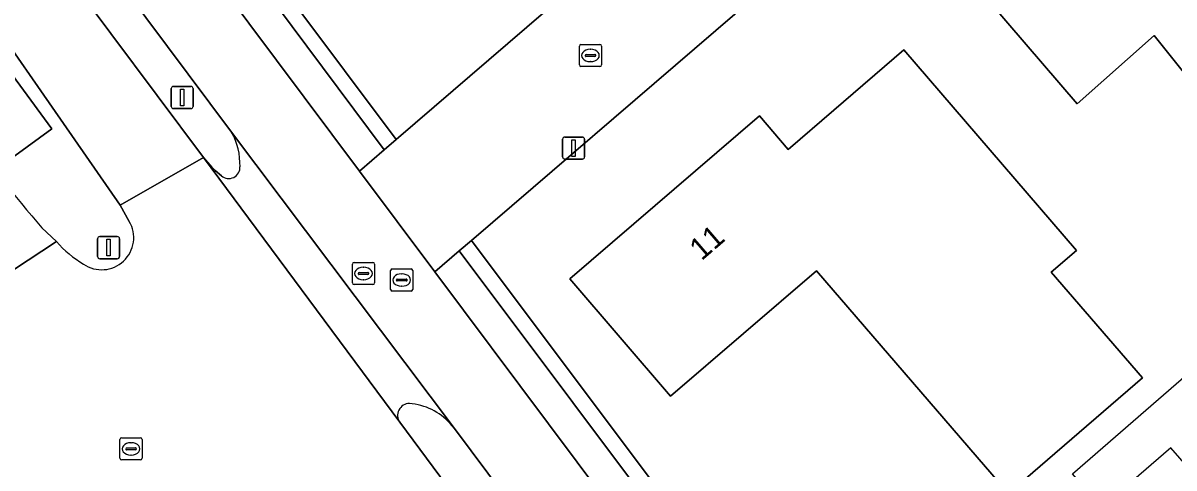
# Model space of a CAD drawing. Extents: x 155887 to 156869, y 383880 to 384678.
# Drawn here: x 156737.2 to 156789.2, y 384411.3 to 384431.4 of the extents above; entities that cross this region are included whole.
import ezdxf

# ---------------------------------------------------------------- set-up
doc = ezdxf.new("R2010")
doc.units = 0
for name, color, linetype in [('IMGEO_Berm_groen', 7, 'Continuous'), ('IMGEO_Erf', 7, 'Continuous'), ('IMGEO_Fietspad_gesloten', 7, 'Continuous'), ('IMGEO_Greppel_droge_sloot', 7, 'Continuous'), ('IMGEO_Groenvoorziening', 7, 'Continuous'), ('IMGEO_Haag', 7, 'Continuous'), ('IMGEO_Kolk', 7, 'Continuous'), ('IMGEO_Lichtmast', 7, 'Continuous'), ('IMGEO_Pand', 7, 'Continuous'), ('IMGEO_Pand_nummerreeks', 7, 'Continuous'), ('IMGEO_Pand_vergunning_verleend', 7, 'Continuous'), ('IMGEO_Rijbaan_lokaal_gesloten', 7, 'Continuous'), ('IMGEO_Rijbaan_lokaal_open', 7, 'Continuous'), ('IMGEO_Rioolput', 7, 'Continuous'), ('IMGEO_Verkeersbordpaal', 7, 'Continuous'), ('IMGEO_Voetpad_open', 7, 'Continuous')]:
    doc.layers.add(name, color=color, linetype=linetype)

msp = doc.modelspace()

# ---------------------------------------------------------------- linework, layer by layer
at = {"layer": 'IMGEO_Berm_groen'}
for points in [[(156742.005, 384422.465), (156741.588, 384423.195), (156733.004, 384435.579), (156710.63, 384465.758)], [(156738.053, 384422.176), (156738.72, 384421.546)]]:
    msp.add_lwpolyline(points, dxfattribs=at)
msp.add_lwpolyline([(156712.224, 384462.546), (156738.501, 384426.651), (156736.277, 384425.025), (156709.445, 384460.748)], close=True, dxfattribs=at)
for centre, radius, start, end in [((157095.798, 384724.775), 468.559, 219.52897, 220.22626), ((156740.752, 384421.729), 1.453, 235.6736, 30.4396), ((156742.491, 384424.812), 4.988, 220.894, 239.152)]:
    msp.add_arc(centre, radius, start, end, dxfattribs=at)
at = {"layer": 'IMGEO_Erf'}
for points in [[(156757.218, 384488.837), (156756.564, 384489.594), (156748.919, 384498.444), (156737.098, 384488.094), (156730.232, 384482.082), (156727.346, 384479.612), (156726.487, 384478.889), (156719.208, 384472.761), (156754.057, 384426.161), (156786.92, 384454.456)], [(156784.809, 384421.146), (156783.664, 384420.161), (156787.788, 384415.386), (156781.737, 384410.16), (156773.051, 384420.228), (156766.463, 384414.565), (156761.917, 384419.867), (156770.476, 384427.238), (156771.781, 384425.722), (156773.836, 384427.49), (156777.008, 384430.219)]]:
    msp.add_lwpolyline(points, close=True, dxfattribs=at)
for points in [[(156790.598, 384450.107), (156757.471, 384421.606), (156788.336, 384380.396)], [(156789.937, 384428.839), (156788.311, 384430.865), (156784.832, 384427.786), (156779.31, 384434.234), (156784.091, 384438.383), (156784.271, 384438.539), (156785.038, 384437.656), (156786.561, 384438.984), (156785.798, 384439.871), (156785.979, 384440.027), (156788.74, 384442.402), (156789.745, 384441.258)]]:
    msp.add_lwpolyline(points, dxfattribs=at)
at = {"layer": 'IMGEO_Fietspad_gesloten'}
msp.add_lwpolyline([(156829.644, 384321.55), (156794.611, 384368.257), (156790.032, 384374.386), (156786.635, 384378.933), (156755.816, 384420.182), (156752.409, 384424.742), (156673.852, 384529.885), (156671.16, 384527.565), (156674.821, 384522.667), (156704.959, 384482.356), (156711.065, 384474.144), (156711.211, 384473.888), (156716.533, 384466.816), (156746.629, 384426.496), (156756.695, 384413.1), (156780.368, 384381.357), (156791.786, 384366.121), (156791.933, 384365.945), (156822.101, 384325.753), (156823.908, 384323.325), (156828.151, 384317.576), (156829.644, 384321.55)], dxfattribs=at)
at = {"layer": 'IMGEO_Greppel_droge_sloot'}
msp.add_lwpolyline([(156736.277, 384425.025), (156738.501, 384426.651), (156712.224, 384462.546), (156709.445, 384460.748)], close=True, dxfattribs=at)
at = {"layer": 'IMGEO_Groenvoorziening'}
for points in [[(156719.208, 384472.761), (156715.918, 384477.072), (156713.908, 384479.785), (156713.47, 384479.412), (156715.479, 384476.731), (156718.735, 384472.363), (156753.516, 384425.695), (156754.057, 384426.161)], [(156756.913, 384421.126), (156787.778, 384379.916), (156788.336, 384380.396), (156757.471, 384421.606)]]:
    msp.add_lwpolyline(points, close=True, dxfattribs=at)
for points in [[(156713.934, 384467.441), (156745.358, 384425.354), (156745.736, 384424.918), (156745.891, 384424.766), (156746.166, 384424.529)], [(156746.629, 384426.496), (156716.533, 384466.816)], [(156754.225, 384413.374), (156756.645, 384410.13), (156779.251, 384379.831), (156779.839, 384379.052)], [(156756.695, 384413.1), (156756.51, 384413.323)], [(156780.488, 384381.175), (156780.368, 384381.357), (156756.695, 384413.1)]]:
    msp.add_lwpolyline(points, dxfattribs=at)
for centre, radius, start, end in [((156743.951, 384425.021), 3.057, 358.4367, 28.8384), ((156746.5, 384424.91), 0.507, 228.7439, 3.1258), ((156754.673, 384413.683), 0.544, 91.2445, 214.609), ((156754.426, 384411.403), 2.834, 42.6545, 85.2363)]:
    msp.add_arc(centre, radius, start, end, dxfattribs=at)
at = {"layer": 'IMGEO_Haag'}
for points in [[(156719.208, 384472.761), (156715.918, 384477.072), (156713.908, 384479.785), (156713.47, 384479.412), (156715.479, 384476.731), (156718.735, 384472.363), (156753.516, 384425.695), (156754.057, 384426.161)], [(156756.913, 384421.126), (156787.778, 384379.916), (156788.336, 384380.396), (156757.471, 384421.606)]]:
    msp.add_lwpolyline(points, close=True, dxfattribs=at)
for points in [[(156713.934, 384467.441), (156745.358, 384425.354), (156745.736, 384424.918), (156745.891, 384424.766), (156746.166, 384424.529)], [(156746.629, 384426.496), (156716.533, 384466.816)], [(156754.225, 384413.374), (156756.645, 384410.13), (156779.251, 384379.831), (156779.839, 384379.052)], [(156756.695, 384413.1), (156756.51, 384413.323)], [(156780.488, 384381.175), (156780.368, 384381.357), (156756.695, 384413.1)]]:
    msp.add_lwpolyline(points, dxfattribs=at)
for centre, radius, start, end in [((156743.951, 384425.021), 3.057, 358.4367, 28.8384), ((156746.5, 384424.91), 0.507, 228.7439, 3.1258), ((156754.673, 384413.683), 0.544, 91.2445, 214.609), ((156754.426, 384411.403), 2.834, 42.6545, 85.2363)]:
    msp.add_arc(centre, radius, start, end, dxfattribs=at)
at = {"layer": 'IMGEO_Kolk'}
for p, q in [((156762.341, 384429.542), (156762.341, 384430.394)), ((156762.416, 384430.468), (156763.268, 384430.468)), ((156762.643, 384430.011), (156763.041, 384430.011)), ((156762.829, 384430.248), (156762.854, 384430.248)), ((156763.342, 384430.394), (156763.342, 384429.542)), ((156763.268, 384429.468), (156762.416, 384429.468)), ((156762.6, 384429.962), (156762.6, 384429.974)), ((156763.038, 384429.925), (156762.64, 384429.925)), ((156762.852, 384429.688), (156762.827, 384429.688)), ((156763.084, 384429.974), (156763.084, 384429.962))]:
    msp.add_line(p, q, dxfattribs=at)
for points in [[(156762.341, 384429.542), (156762.341, 384430.394)], [(156762.416, 384430.468), (156763.268, 384430.468)], [(156763.342, 384430.394), (156763.342, 384429.542)], [(156763.268, 384429.468), (156762.416, 384429.468)]]:
    msp.add_lwpolyline(points, dxfattribs=at)
for centre, radius, start, end in [((156762.418, 384430.392), 0.0765, 91.552, 178.448), ((156762.418, 384430.392), 0.0765, 91.552, 178.448), ((156762.64, 384429.971), 0.0403, 85.8775, 175.7526), ((156763.045, 384429.973), 0.0386, 1.7309, 96.639), ((156763.266, 384430.392), 0.0765, 1.552, 88.448), ((156763.266, 384430.392), 0.0765, 1.552, 88.448), ((156762.418, 384429.544), 0.0765, 181.552, 268.448), ((156762.418, 384429.544), 0.0765, 181.552, 268.448), ((156762.637, 384429.961), 0.0366, 178.938, 274.7102), ((156763.041, 384429.968), 0.043, 264.8664, 352.4533), ((156763.266, 384429.544), 0.0765, 271.552, 358.448), ((156763.266, 384429.544), 0.0765, 271.552, 358.448)]:
    msp.add_arc(centre, radius, start, end, dxfattribs=at)
for centre, major_axis, ratio, start_param, end_param in [((156762.828, 384429.968), (-0.387, 0.002), 0.722429, 4.712389, 7.853982), ((156762.853, 384429.968), (-0.39, 0.002), 0.717154, 1.570796, 4.712389)]:
    msp.add_ellipse(centre, major_axis=major_axis, ratio=ratio, start_param=start_param, end_param=end_param, dxfattribs=at)
at = {"layer": 'IMGEO_Lichtmast'}
for p, q in [((156743.898, 384427.667), (156743.898, 384428.467)), ((156743.898, 384428.467), (156743.898, 384427.667)), ((156743.998, 384428.567), (156744.788, 384428.567)), ((156744.788, 384428.567), (156743.998, 384428.567)), ((156744.888, 384428.467), (156744.888, 384427.667)), ((156744.888, 384427.667), (156744.888, 384428.467)), ((156744.788, 384427.567), (156743.998, 384427.567)), ((156743.998, 384427.567), (156744.788, 384427.567)), ((156761.587, 384425.379), (156761.587, 384426.179)), ((156761.587, 384426.179), (156761.587, 384425.379)), ((156761.687, 384426.279), (156762.477, 384426.279)), ((156762.477, 384426.279), (156761.687, 384426.279)), ((156762.577, 384426.179), (156762.577, 384425.379)), ((156762.577, 384425.379), (156762.577, 384426.179)), ((156762.477, 384425.279), (156761.687, 384425.279)), ((156761.687, 384425.279), (156762.477, 384425.279))]:
    msp.add_line(p, q, dxfattribs=at)
for points in [[(156744.318, 384428.442), (156744.468, 384428.442), (156744.468, 384427.692), (156744.318, 384427.692), (156744.318, 384428.442)], [(156762.007, 384426.154), (156762.157, 384426.154), (156762.157, 384425.404), (156762.007, 384425.404), (156762.007, 384426.154)]]:
    msp.add_lwpolyline(points, dxfattribs=at)
for centre, start, end in [((156743.998, 384428.467), 90, 180), ((156743.998, 384428.467), 90, 180), ((156744.788, 384428.467), 0, 90), ((156744.788, 384428.467), 360, 90), ((156743.998, 384427.667), 180, 270), ((156743.998, 384427.667), 180, 270), ((156744.788, 384427.667), 270, 0), ((156744.788, 384427.667), 270, 0), ((156761.687, 384426.179), 90, 180), ((156761.687, 384426.179), 90, 180), ((156762.477, 384426.179), 0, 90), ((156762.477, 384426.179), 360, 90), ((156761.687, 384425.379), 180, 270), ((156761.687, 384425.379), 180, 270), ((156762.477, 384425.379), 270, 0), ((156762.477, 384425.379), 270, 0)]:
    msp.add_arc(centre, 0.1, start, end, dxfattribs=at)
at = {"layer": 'IMGEO_Pand'}
for points in [[(156784.832, 384427.786), (156788.311, 384430.865), (156789.937, 384428.839), (156795.922, 384434.013), (156796.547, 384434.672), (156800.924, 384429.598), (156800.249, 384429.028), (156802.13, 384426.835), (156807.037, 384431.085), (156794.624, 384445.449), (156789.745, 384441.258), (156788.74, 384442.402), (156785.979, 384440.027), (156785.798, 384439.871), (156786.561, 384438.984), (156785.038, 384437.656), (156784.271, 384438.539), (156784.091, 384438.383), (156779.31, 384434.234)], [(156777.008, 384430.219), (156773.836, 384427.49), (156771.781, 384425.722), (156770.476, 384427.238), (156761.917, 384419.867), (156766.463, 384414.565), (156773.051, 384420.228), (156781.737, 384410.16), (156787.788, 384415.386), (156783.664, 384420.161), (156784.809, 384421.146)]]:
    msp.add_lwpolyline(points, close=True, dxfattribs=at)
at = {"layer": 'IMGEO_Pand_vergunning_verleend'}
msp.add_lwpolyline([(156784.631, 384411.048), (156790.683, 384416.311), (156793.636, 384412.915), (156790.693, 384410.356), (156789.066, 384412.227), (156785.957, 384409.524)], close=True, dxfattribs=at)
at = {"layer": 'IMGEO_Rijbaan_lokaal_gesloten'}
for points in [[(156710.63, 384465.758), (156733.004, 384435.579), (156741.588, 384423.195), (156745.358, 384425.354), (156713.934, 384467.441)], [(156734.397, 384426.552), (156731.084, 384424.019), (156733.595, 384420.662), (156734.608, 384419.317), (156734.814, 384418.987), (156738.72, 384421.546), (156738.053, 384422.176)], [(156745.358, 384425.354), (156741.588, 384423.195), (156742.005, 384422.465)], [(156752.939, 384407.884), (156756.645, 384410.13), (156754.225, 384413.374), (156745.358, 384425.354)], [(156738.72, 384421.546), (156734.814, 384418.987), (156735.229, 384418.323), (156735.506, 384417.506), (156735.574, 384417.226), (156735.711, 384416.668)]]:
    msp.add_lwpolyline(points, dxfattribs=at)
for centre, radius, start, end in [((157095.798, 384724.775), 468.559, 219.52897, 220.22626), ((156740.752, 384421.729), 1.453, 235.6736, 30.4396), ((156742.491, 384424.812), 4.988, 220.894, 239.152)]:
    msp.add_arc(centre, radius, start, end, dxfattribs=at)
at = {"layer": 'IMGEO_Rijbaan_lokaal_open'}
msp.add_lwpolyline([(156753.516, 384425.695), (156752.409, 384424.742), (156755.816, 384420.182), (156756.913, 384421.126), (156757.471, 384421.606), (156790.598, 384450.107), (156791.254, 384450.672), (156787.546, 384454.996), (156786.92, 384454.456), (156754.057, 384426.161)], close=True, dxfattribs=at)
for points in [[(156756.51, 384413.323), (156756.695, 384413.1), (156746.629, 384426.496)], [(156746.166, 384424.529), (156745.891, 384424.766), (156745.736, 384424.918), (156745.358, 384425.354), (156754.225, 384413.374)]]:
    msp.add_lwpolyline(points, dxfattribs=at)
for centre, radius, start, end in [((156743.951, 384425.021), 3.057, 358.4367, 28.8384), ((156746.5, 384424.91), 0.507, 228.7439, 3.1258), ((156754.673, 384413.683), 0.544, 91.2445, 214.609), ((156754.426, 384411.403), 2.834, 42.6545, 85.2363)]:
    msp.add_arc(centre, radius, start, end, dxfattribs=at)
at = {"layer": 'IMGEO_Rioolput'}
for p, q in [((156752.085, 384419.68), (156752.085, 384420.532)), ((156752.16, 384420.606), (156753.012, 384420.606)), ((156752.344, 384420.1), (156752.344, 384420.112)), ((156752.387, 384420.149), (156752.785, 384420.149)), ((156752.573, 384420.386), (156752.598, 384420.386)), ((156752.828, 384420.112), (156752.828, 384420.1)), ((156753.086, 384420.532), (156753.086, 384419.68)), ((156753.814, 384419.386), (156753.814, 384420.238)), ((156753.889, 384420.312), (156754.741, 384420.312)), ((156754.815, 384420.238), (156754.815, 384419.386)), ((156753.012, 384419.606), (156752.16, 384419.606)), ((156752.782, 384420.063), (156752.384, 384420.063)), ((156752.596, 384419.826), (156752.571, 384419.826)), ((156754.073, 384419.806), (156754.073, 384419.818)), ((156754.511, 384419.769), (156754.113, 384419.769)), ((156754.116, 384419.855), (156754.514, 384419.855)), ((156754.302, 384420.092), (156754.327, 384420.092)), ((156754.557, 384419.818), (156754.557, 384419.806)), ((156754.741, 384419.312), (156753.889, 384419.312)), ((156754.325, 384419.532), (156754.3, 384419.532)), ((156741.583, 384411.748), (156741.583, 384412.6)), ((156741.658, 384412.674), (156742.51, 384412.674)), ((156742.071, 384412.454), (156742.096, 384412.454)), ((156742.584, 384412.6), (156742.584, 384411.748)), ((156741.842, 384412.168), (156741.842, 384412.18)), ((156742.28, 384412.131), (156741.882, 384412.131)), ((156741.885, 384412.217), (156742.283, 384412.217)), ((156742.094, 384411.894), (156742.069, 384411.894)), ((156742.326, 384412.18), (156742.326, 384412.168)), ((156742.51, 384411.674), (156741.658, 384411.674))]:
    msp.add_line(p, q, dxfattribs=at)
for points in [[(156752.085, 384419.68), (156752.085, 384420.532)], [(156752.16, 384420.606), (156753.012, 384420.606)], [(156753.086, 384420.532), (156753.086, 384419.68)], [(156753.814, 384419.386), (156753.814, 384420.238)], [(156753.889, 384420.312), (156754.741, 384420.312)], [(156754.815, 384420.238), (156754.815, 384419.386)], [(156753.012, 384419.606), (156752.16, 384419.606)], [(156754.741, 384419.312), (156753.889, 384419.312)], [(156741.583, 384411.748), (156741.583, 384412.6)], [(156741.658, 384412.674), (156742.51, 384412.674)], [(156742.584, 384412.6), (156742.584, 384411.748)], [(156742.51, 384411.674), (156741.658, 384411.674)]]:
    msp.add_lwpolyline(points, dxfattribs=at)
for centre, radius, start, end in [((156752.162, 384420.53), 0.0765, 91.552, 178.448), ((156752.162, 384420.53), 0.0765, 91.552, 178.448), ((156752.384, 384420.109), 0.0403, 85.8775, 175.7526), ((156752.789, 384420.111), 0.0386, 1.7309, 96.639), ((156753.01, 384420.53), 0.0765, 1.552, 88.448), ((156753.01, 384420.53), 0.0765, 1.552, 88.448), ((156753.891, 384420.236), 0.0765, 91.552, 178.448), ((156753.891, 384420.236), 0.0765, 91.552, 178.448), ((156754.739, 384420.236), 0.0765, 1.552, 88.448), ((156754.739, 384420.236), 0.0765, 1.552, 88.448), ((156752.162, 384419.682), 0.0765, 181.552, 268.448), ((156752.162, 384419.682), 0.0765, 181.552, 268.448), ((156752.381, 384420.099), 0.0366, 178.938, 274.7102), ((156752.785, 384420.106), 0.043, 264.8664, 352.4533), ((156753.01, 384419.682), 0.0765, 271.552, 358.448), ((156753.01, 384419.682), 0.0765, 271.552, 358.448), ((156754.113, 384419.815), 0.0403, 85.8775, 175.7526), ((156754.11, 384419.805), 0.0366, 178.938, 274.7102), ((156754.514, 384419.812), 0.043, 264.8664, 352.4533), ((156754.518, 384419.817), 0.0386, 1.7309, 96.639), ((156753.891, 384419.388), 0.0765, 181.552, 268.448), ((156753.891, 384419.388), 0.0765, 181.552, 268.448), ((156754.739, 384419.388), 0.0765, 271.552, 358.448), ((156754.739, 384419.388), 0.0765, 271.552, 358.448), ((156741.66, 384412.598), 0.0765, 91.552, 178.448), ((156741.66, 384412.598), 0.0765, 91.552, 178.448), ((156742.508, 384412.598), 0.0765, 1.552, 88.448), ((156742.508, 384412.598), 0.0765, 1.552, 88.448), ((156741.882, 384412.177), 0.0403, 85.8775, 175.7526), ((156741.879, 384412.167), 0.0366, 178.938, 274.7102), ((156742.283, 384412.174), 0.043, 264.8664, 352.4533), ((156742.287, 384412.179), 0.0386, 1.7309, 96.639), ((156741.66, 384411.75), 0.0765, 181.552, 268.448), ((156741.66, 384411.75), 0.0765, 181.552, 268.448), ((156742.508, 384411.75), 0.0765, 271.552, 358.448), ((156742.508, 384411.75), 0.0765, 271.552, 358.448)]:
    msp.add_arc(centre, radius, start, end, dxfattribs=at)
for centre, major_axis, ratio, start_param, end_param in [((156752.572, 384420.106), (-0.387, 0.002), 0.722429, 4.712389, 7.853982), ((156752.597, 384420.106), (-0.39, 0.002), 0.717154, 1.570796, 4.712389), ((156754.301, 384419.812), (-0.387, 0.002), 0.722429, 4.712389, 7.853982), ((156754.326, 384419.812), (-0.39, 0.002), 0.717154, 1.570796, 4.712389), ((156742.07, 384412.174), (-0.387, 0.002), 0.722429, 4.712389, 7.853982), ((156742.095, 384412.174), (-0.39, 0.002), 0.717154, 1.570796, 4.712389)]:
    msp.add_ellipse(centre, major_axis=major_axis, ratio=ratio, start_param=start_param, end_param=end_param, dxfattribs=at)
at = {"layer": 'IMGEO_Verkeersbordpaal'}
for p, q in [((156740.572, 384420.877), (156740.572, 384421.677)), ((156740.572, 384421.677), (156740.572, 384420.877)), ((156740.672, 384421.777), (156741.462, 384421.777)), ((156741.462, 384421.777), (156740.672, 384421.777)), ((156741.562, 384421.677), (156741.562, 384420.877)), ((156741.562, 384420.877), (156741.562, 384421.677)), ((156741.462, 384420.777), (156740.672, 384420.777)), ((156740.672, 384420.777), (156741.462, 384420.777))]:
    msp.add_line(p, q, dxfattribs=at)
msp.add_lwpolyline([(156740.992, 384421.652), (156741.142, 384421.652), (156741.142, 384420.902), (156740.992, 384420.902), (156740.992, 384421.652)], dxfattribs=at)
for centre, start, end in [((156740.672, 384421.677), 90, 180), ((156740.672, 384421.677), 90, 180), ((156741.462, 384421.677), 0, 90), ((156741.462, 384421.677), 360, 90), ((156740.672, 384420.877), 180, 270), ((156740.672, 384420.877), 180, 270), ((156741.462, 384420.877), 270, 0), ((156741.462, 384420.877), 270, 0)]:
    msp.add_arc(centre, 0.1, start, end, dxfattribs=at)
at = {"layer": 'IMGEO_Voetpad_open'}
for points in [[(156715.479, 384476.731), (156713.47, 384479.412), (156712.674, 384480.473), (156709.911, 384484.174), (156704.403, 384491.55), (156703.473, 384492.795), (156675.025, 384530.893), (156673.852, 384529.885), (156752.409, 384424.742), (156753.516, 384425.695), (156718.735, 384472.363)], [(156756.913, 384421.126), (156755.816, 384420.182), (156786.635, 384378.933), (156787.778, 384379.916)]]:
    msp.add_lwpolyline(points, close=True, dxfattribs=at)

# ---------------------------------------------------------------- texts
at = {"layer": 'IMGEO_Pand_nummerreeks'}
msp.add_text('11', height=1, rotation=40.7277, dxfattribs=at).set_placement((156767.86, 384420.656))

doc.saveas('drawing.dxf')
